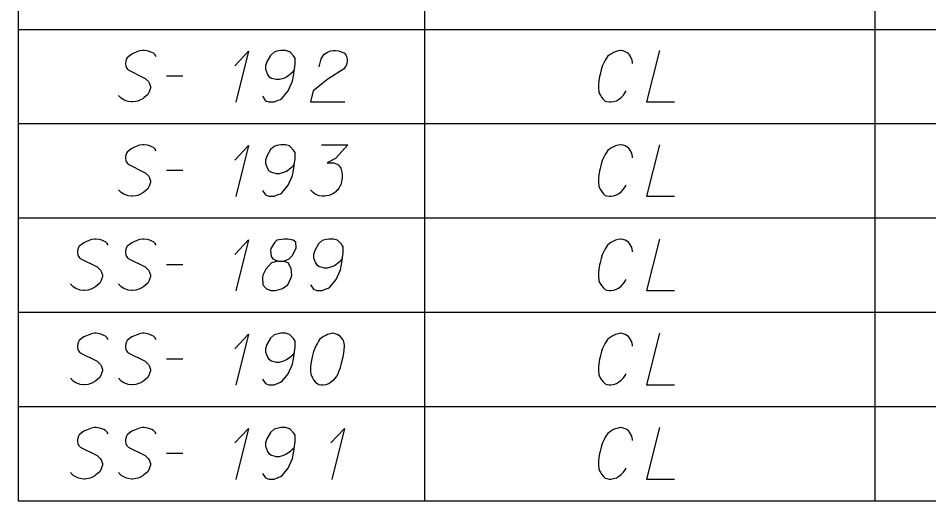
# Model space of a CAD drawing. Extents: x 2074207 to 2076812, y 516372 to 523312.
# Drawn here: x 2076260.6 to 2076345.6, y 520881.1 to 520926.1 of the extents above; entities that cross this region are included whole.
import ezdxf

# ---------------------------------------------------------------- set-up
doc = ezdxf.new("R2010")
doc.units = 0
for name, color, linetype in [('Prop DirtTable_ Soil Test Results - Outline (Major)', 7, 'Continuous'), ('Prop DirtTable_ Soil Test Results - Outline (Minor)', 7, 'Continuous'), ('Prop DirtTable_ Soil Test Results - Tx (Sample Data)', 7, 'Continuous')]:
    doc.layers.add(name, color=color, linetype=linetype)

msp = doc.modelspace()

# ---------------------------------------------------------------- linework, layer by layer
at = {"layer": 'Prop DirtTable_ Soil Test Results - Outline (Major)'}
for p, q in [((2076260.609, 520933.899), (2076260.609, 520925.099)), ((2076260.609, 520925.099), (2076260.609, 520916.299)), ((2076260.609, 520916.299), (2076260.609, 520907.499)), ((2076260.609, 520907.499), (2076260.609, 520898.699)), ((2076260.609, 520898.699), (2076260.609, 520889.899)), ((2076260.609, 520889.899), (2076260.609, 520881.099)), ((2076260.609, 520881.099), (2076811.903, 520881.099))]:
    msp.add_line(p, q, dxfattribs=at)
at = {"layer": 'Prop DirtTable_ Soil Test Results - Outline (Minor)'}
for p, q in [((2076298.546, 520933.899), (2076298.546, 520925.099)), ((2076340.594, 520933.899), (2076340.594, 520925.099)), ((2076260.609, 520925.099), (2076811.903, 520925.099)), ((2076260.609, 520925.099), (2076811.903, 520925.099)), ((2076298.546, 520925.099), (2076298.546, 520916.299)), ((2076340.594, 520925.099), (2076340.594, 520916.299)), ((2076260.609, 520916.299), (2076811.903, 520916.299)), ((2076260.609, 520916.299), (2076811.903, 520916.299)), ((2076298.546, 520916.299), (2076298.546, 520907.499)), ((2076340.594, 520916.299), (2076340.594, 520907.499)), ((2076260.609, 520907.499), (2076811.903, 520907.499)), ((2076260.609, 520907.499), (2076811.903, 520907.499)), ((2076298.546, 520907.499), (2076298.546, 520898.699)), ((2076340.594, 520907.499), (2076340.594, 520898.699)), ((2076260.609, 520898.699), (2076811.903, 520898.699)), ((2076260.609, 520898.699), (2076811.903, 520898.699)), ((2076298.546, 520898.699), (2076298.546, 520889.899)), ((2076340.594, 520898.699), (2076340.594, 520889.899)), ((2076260.609, 520889.899), (2076811.903, 520889.899)), ((2076260.609, 520889.899), (2076811.903, 520889.899)), ((2076298.546, 520889.899), (2076298.546, 520881.099)), ((2076340.594, 520889.899), (2076340.594, 520881.099)), ((2076260.609, 520881.099), (2076811.903, 520881.099))]:
    msp.add_line(p, q, dxfattribs=at)
at = {"layer": 'Prop DirtTable_ Soil Test Results - Tx (Sample Data)'}
for points in [[(2076273.474, 520922.563), (2076273.403, 520922.714), (2076273.227, 520922.865), (2076273.086, 520922.941), (2076272.91, 520923.017), (2076272.663, 520923.092), (2076272.38, 520923.13), (2076272.204, 520923.13), (2076271.922, 520923.092), (2076271.463, 520922.903), (2076271.216, 520922.79), (2076270.969, 520922.601), (2076270.793, 520922.45), (2076270.723, 520922.336), (2076270.652, 520922.147), (2076270.617, 520921.996), (2076270.617, 520921.845), (2076270.652, 520921.656), (2076270.723, 520921.505), (2076270.828, 520921.354), (2076270.864, 520921.316), (2076272.451, 520920.522), (2076272.769, 520920.22), (2076272.839, 520920.106), (2076272.874, 520920.031), (2076272.945, 520919.766), (2076272.945, 520919.615), (2076272.91, 520919.464), (2076272.839, 520919.275), (2076272.698, 520919.01), (2076272.345, 520918.708), (2076272.239, 520918.632), (2076271.957, 520918.481), (2076271.781, 520918.406), (2076271.604, 520918.368), (2076271.322, 520918.33), (2076271.216, 520918.33), (2076270.864, 520918.368), (2076270.652, 520918.443), (2076270.476, 520918.519), (2076270.229, 520918.67), (2076269.982, 520918.935)], [(2076280.847, 520921.694), (2076282.117, 520923.054), (2076280.917, 520918.292)], [(2076283.422, 520918.859), (2076283.704, 520918.443), (2076284.021, 520918.33), (2076284.515, 520918.33), (2076284.868, 520918.481), (2076285.08, 520918.557), (2076285.256, 520918.67), (2076285.82, 520919.35), (2076286.209, 520920.258), (2076286.314, 520920.749), (2076286.455, 520921.845), (2076286.455, 520922.412), (2076286.314, 520922.639), (2076286.032, 520922.941), (2076285.926, 520923.017), (2076285.574, 520923.13), (2076285.115, 520923.13), (2076284.762, 520923.054), (2076284.515, 520922.979), (2076284.163, 520922.676), (2076283.81, 520922.072), (2076283.704, 520921.694), (2076283.704, 520921.391), (2076283.88, 520920.9), (2076284.021, 520920.711), (2076284.268, 520920.56), (2076284.692, 520920.447), (2076285.009, 520920.447), (2076285.397, 520920.56), (2076285.644, 520920.673), (2076286.067, 520920.976), (2076286.279, 520921.165), (2076286.385, 520921.278)], [(2076288.713, 520921.618), (2076288.889, 520922.336), (2076289.172, 520922.79), (2076289.489, 520922.979), (2076289.807, 520923.092), (2076290.054, 520923.13), (2076290.23, 520923.13), (2076290.547, 520923.092), (2076290.759, 520923.017), (2076290.865, 520922.979), (2076291.077, 520922.865), (2076291.182, 520922.714), (2076291.253, 520922.563), (2076291.288, 520922.45), (2076291.323, 520922.299), (2076291.323, 520922.11), (2076291.288, 520921.921), (2076291.253, 520921.807), (2076291.182, 520921.656), (2076291.077, 520921.505), (2076290.971, 520921.391), (2076289.524, 520920.447), (2076288.149, 520919.35), (2076287.902, 520918.33), (2076291.112, 520918.33)], [(2076317.957, 520921.921), (2076317.957, 520922.034), (2076317.921, 520922.185), (2076317.886, 520922.336), (2076317.815, 520922.487), (2076317.78, 520922.563), (2076317.674, 520922.714), (2076317.569, 520922.828), (2076317.427, 520922.941), (2076317.286, 520923.017), (2076317.075, 520923.092), (2076316.898, 520923.13), (2076316.828, 520923.13), (2076316.616, 520923.092), (2076316.369, 520923.017), (2076316.193, 520922.941), (2076315.981, 520922.828), (2076315.805, 520922.714), (2076315.628, 520922.563), (2076315.523, 520922.412), (2076315.417, 520922.223), (2076315.311, 520922.034), (2076315.135, 520921.656), (2076315.029, 520921.316), (2076314.958, 520921.051), (2076314.923, 520920.9), (2076314.888, 520920.711), (2076314.817, 520920.295), (2076314.782, 520919.993), (2076314.782, 520919.653), (2076314.817, 520919.275), (2076314.888, 520919.086), (2076314.993, 520918.897), (2076315.064, 520918.784), (2076315.205, 520918.595), (2076315.417, 520918.406), (2076315.558, 520918.368), (2076315.769, 520918.33), (2076315.911, 520918.33), (2076315.946, 520918.33), (2076316.193, 520918.368), (2076316.475, 520918.443), (2076316.651, 520918.557), (2076316.898, 520918.746), (2076317.11, 520918.973), (2076317.286, 520919.199), (2076317.357, 520919.35)], [(2076320.461, 520923.13), (2076319.262, 520918.33), (2076321.872, 520918.33)], [(2076274.462, 520920.749), (2076275.979, 520920.749)], [(2076273.474, 520913.763), (2076273.403, 520913.914), (2076273.227, 520914.065), (2076273.086, 520914.141), (2076272.91, 520914.217), (2076272.663, 520914.292), (2076272.38, 520914.33), (2076272.204, 520914.33), (2076271.922, 520914.292), (2076271.463, 520914.103), (2076271.216, 520913.99), (2076270.969, 520913.801), (2076270.793, 520913.65), (2076270.723, 520913.536), (2076270.652, 520913.347), (2076270.617, 520913.196), (2076270.617, 520913.045), (2076270.652, 520912.856), (2076270.723, 520912.705), (2076270.828, 520912.554), (2076270.864, 520912.516), (2076272.451, 520911.722), (2076272.769, 520911.42), (2076272.839, 520911.306), (2076272.874, 520911.231), (2076272.945, 520910.966), (2076272.945, 520910.815), (2076272.91, 520910.664), (2076272.839, 520910.475), (2076272.698, 520910.21), (2076272.345, 520909.908), (2076272.239, 520909.832), (2076271.957, 520909.681), (2076271.781, 520909.606), (2076271.604, 520909.568), (2076271.322, 520909.53), (2076271.216, 520909.53), (2076270.864, 520909.568), (2076270.652, 520909.643), (2076270.476, 520909.719), (2076270.229, 520909.87), (2076269.982, 520910.135)], [(2076280.847, 520912.894), (2076282.117, 520914.254), (2076280.917, 520909.492)], [(2076283.422, 520910.059), (2076283.704, 520909.643), (2076284.021, 520909.53), (2076284.515, 520909.53), (2076284.868, 520909.681), (2076285.08, 520909.757), (2076285.256, 520909.87), (2076285.82, 520910.55), (2076286.209, 520911.458), (2076286.314, 520911.949), (2076286.455, 520913.045), (2076286.455, 520913.612), (2076286.314, 520913.839), (2076286.032, 520914.141), (2076285.926, 520914.217), (2076285.574, 520914.33), (2076285.115, 520914.33), (2076284.762, 520914.254), (2076284.515, 520914.179), (2076284.163, 520913.876), (2076283.81, 520913.272), (2076283.704, 520912.894), (2076283.704, 520912.591), (2076283.88, 520912.1), (2076284.021, 520911.911), (2076284.268, 520911.76), (2076284.692, 520911.647), (2076285.009, 520911.647), (2076285.397, 520911.76), (2076285.644, 520911.873), (2076286.067, 520912.176), (2076286.279, 520912.365), (2076286.385, 520912.478)], [(2076288.925, 520914.33), (2076291.394, 520914.33), (2076290.23, 520913.045), (2076289.454, 520912.629), (2076290.089, 520912.629), (2076290.23, 520912.591), (2076290.3, 520912.554), (2076290.371, 520912.516), (2076290.442, 520912.478), (2076290.583, 520912.365), (2076290.653, 520912.251), (2076290.724, 520912.138), (2076290.759, 520912.025), (2076290.83, 520911.76), (2076290.865, 520911.533), (2076290.865, 520911.42), (2076290.865, 520911.269), (2076290.83, 520911.042), (2076290.794, 520910.891), (2076290.759, 520910.739), (2076290.724, 520910.626), (2076290.689, 520910.55), (2076290.653, 520910.475), (2076290.618, 520910.399), (2076290.547, 520910.286), (2076290.442, 520910.135), (2076290.336, 520910.021), (2076290.265, 520909.946), (2076290.159, 520909.87), (2076290.054, 520909.795), (2076289.912, 520909.719), (2076289.842, 520909.681), (2076289.595, 520909.606), (2076289.383, 520909.568), (2076289.242, 520909.53), (2076288.995, 520909.53), (2076288.713, 520909.568), (2076288.607, 520909.606), (2076288.501, 520909.643), (2076288.396, 520909.681), (2076288.29, 520909.757), (2076288.184, 520909.832), (2076288.008, 520909.984), (2076287.902, 520910.135)], [(2076317.957, 520913.121), (2076317.957, 520913.234), (2076317.921, 520913.385), (2076317.886, 520913.536), (2076317.815, 520913.687), (2076317.78, 520913.763), (2076317.674, 520913.914), (2076317.569, 520914.028), (2076317.427, 520914.141), (2076317.286, 520914.217), (2076317.075, 520914.292), (2076316.898, 520914.33), (2076316.828, 520914.33), (2076316.616, 520914.292), (2076316.369, 520914.217), (2076316.193, 520914.141), (2076315.981, 520914.028), (2076315.805, 520913.914), (2076315.628, 520913.763), (2076315.523, 520913.612), (2076315.417, 520913.423), (2076315.311, 520913.234), (2076315.135, 520912.856), (2076315.029, 520912.516), (2076314.958, 520912.251), (2076314.923, 520912.1), (2076314.888, 520911.911), (2076314.817, 520911.495), (2076314.782, 520911.193), (2076314.782, 520910.853), (2076314.817, 520910.475), (2076314.888, 520910.286), (2076314.993, 520910.097), (2076315.064, 520909.984), (2076315.205, 520909.795), (2076315.417, 520909.606), (2076315.558, 520909.568), (2076315.769, 520909.53), (2076315.911, 520909.53), (2076315.946, 520909.53), (2076316.193, 520909.568), (2076316.475, 520909.643), (2076316.651, 520909.757), (2076316.898, 520909.946), (2076317.11, 520910.173), (2076317.286, 520910.399), (2076317.357, 520910.55)], [(2076320.461, 520914.33), (2076319.262, 520909.53), (2076321.872, 520909.53)], [(2076274.462, 520911.949), (2076275.979, 520911.949)], [(2076268.994, 520904.963), (2076268.923, 520905.114), (2076268.747, 520905.265), (2076268.606, 520905.341), (2076268.43, 520905.417), (2076268.183, 520905.492), (2076267.9, 520905.53), (2076267.724, 520905.53), (2076267.442, 520905.492), (2076266.983, 520905.303), (2076266.736, 520905.19), (2076266.489, 520905.001), (2076266.313, 520904.85), (2076266.243, 520904.736), (2076266.172, 520904.547), (2076266.137, 520904.396), (2076266.137, 520904.245), (2076266.172, 520904.056), (2076266.243, 520903.905), (2076266.348, 520903.754), (2076266.384, 520903.716), (2076267.971, 520902.922), (2076268.289, 520902.62), (2076268.359, 520902.506), (2076268.394, 520902.431), (2076268.465, 520902.166), (2076268.465, 520902.015), (2076268.43, 520901.864), (2076268.359, 520901.675), (2076268.218, 520901.41), (2076267.865, 520901.108), (2076267.759, 520901.032), (2076267.477, 520900.881), (2076267.301, 520900.806), (2076267.124, 520900.768), (2076266.842, 520900.73), (2076266.736, 520900.73), (2076266.384, 520900.768), (2076266.172, 520900.843), (2076265.996, 520900.919), (2076265.749, 520901.07), (2076265.502, 520901.335)], [(2076273.474, 520904.963), (2076273.403, 520905.114), (2076273.227, 520905.265), (2076273.086, 520905.341), (2076272.91, 520905.417), (2076272.663, 520905.492), (2076272.38, 520905.53), (2076272.204, 520905.53), (2076271.922, 520905.492), (2076271.463, 520905.303), (2076271.216, 520905.19), (2076270.969, 520905.001), (2076270.793, 520904.85), (2076270.723, 520904.736), (2076270.652, 520904.547), (2076270.617, 520904.396), (2076270.617, 520904.245), (2076270.652, 520904.056), (2076270.723, 520903.905), (2076270.828, 520903.754), (2076270.864, 520903.716), (2076272.451, 520902.922), (2076272.769, 520902.62), (2076272.839, 520902.506), (2076272.874, 520902.431), (2076272.945, 520902.166), (2076272.945, 520902.015), (2076272.91, 520901.864), (2076272.839, 520901.675), (2076272.698, 520901.41), (2076272.345, 520901.108), (2076272.239, 520901.032), (2076271.957, 520900.881), (2076271.781, 520900.806), (2076271.604, 520900.768), (2076271.322, 520900.73), (2076271.216, 520900.73), (2076270.864, 520900.768), (2076270.652, 520900.843), (2076270.476, 520900.919), (2076270.229, 520901.07), (2076269.982, 520901.335)], [(2076280.847, 520904.094), (2076282.117, 520905.454), (2076280.917, 520900.692)], [(2076284.833, 520903.451), (2076285.327, 520903.451), (2076285.468, 520903.489), (2076285.891, 520903.678), (2076286.209, 520903.98), (2076286.561, 520904.699), (2076286.526, 520905.228), (2076286.279, 520905.417), (2076285.785, 520905.53), (2076285.432, 520905.53), (2076284.762, 520905.417), (2076284.551, 520905.228), (2076284.198, 520904.661), (2076284.163, 520904.472), (2076284.233, 520903.905), (2076284.374, 520903.678), (2076284.833, 520903.451), (2076284.268, 520903.3), (2076283.739, 520902.733), (2076283.457, 520902.166), (2076283.422, 520901.977), (2076283.457, 520901.259), (2076283.775, 520900.881), (2076284.198, 520900.73), (2076284.621, 520900.73), (2076285.291, 520900.919), (2076285.785, 520901.259), (2076286.103, 520901.939), (2076286.138, 520902.166), (2076286.103, 520902.771), (2076285.82, 520903.3), (2076285.327, 520903.451)], [(2076287.902, 520901.259), (2076288.184, 520900.843), (2076288.501, 520900.73), (2076288.995, 520900.73), (2076289.348, 520900.881), (2076289.56, 520900.957), (2076289.736, 520901.07), (2076290.3, 520901.75), (2076290.689, 520902.658), (2076290.794, 520903.149), (2076290.935, 520904.245), (2076290.935, 520904.812), (2076290.794, 520905.039), (2076290.512, 520905.341), (2076290.406, 520905.417), (2076290.054, 520905.53), (2076289.595, 520905.53), (2076289.242, 520905.454), (2076288.995, 520905.379), (2076288.643, 520905.076), (2076288.29, 520904.472), (2076288.184, 520904.094), (2076288.184, 520903.791), (2076288.36, 520903.3), (2076288.501, 520903.111), (2076288.748, 520902.96), (2076289.172, 520902.847), (2076289.489, 520902.847), (2076289.877, 520902.96), (2076290.124, 520903.073), (2076290.547, 520903.376), (2076290.759, 520903.565), (2076290.865, 520903.678)], [(2076317.957, 520904.321), (2076317.957, 520904.434), (2076317.921, 520904.585), (2076317.886, 520904.736), (2076317.815, 520904.887), (2076317.78, 520904.963), (2076317.674, 520905.114), (2076317.569, 520905.228), (2076317.427, 520905.341), (2076317.286, 520905.417), (2076317.075, 520905.492), (2076316.898, 520905.53), (2076316.828, 520905.53), (2076316.616, 520905.492), (2076316.369, 520905.417), (2076316.193, 520905.341), (2076315.981, 520905.228), (2076315.805, 520905.114), (2076315.628, 520904.963), (2076315.523, 520904.812), (2076315.417, 520904.623), (2076315.311, 520904.434), (2076315.135, 520904.056), (2076315.029, 520903.716), (2076314.958, 520903.451), (2076314.923, 520903.3), (2076314.888, 520903.111), (2076314.817, 520902.695), (2076314.782, 520902.393), (2076314.782, 520902.053), (2076314.817, 520901.675), (2076314.888, 520901.486), (2076314.993, 520901.297), (2076315.064, 520901.184), (2076315.205, 520900.995), (2076315.417, 520900.806), (2076315.558, 520900.768), (2076315.769, 520900.73), (2076315.911, 520900.73), (2076315.946, 520900.73), (2076316.193, 520900.768), (2076316.475, 520900.843), (2076316.651, 520900.957), (2076316.898, 520901.146), (2076317.11, 520901.373), (2076317.286, 520901.599), (2076317.357, 520901.75)], [(2076320.461, 520905.53), (2076319.262, 520900.73), (2076321.872, 520900.73)], [(2076274.462, 520903.149), (2076275.979, 520903.149)], [(2076268.994, 520896.163), (2076268.923, 520896.314), (2076268.747, 520896.465), (2076268.606, 520896.541), (2076268.43, 520896.617), (2076268.183, 520896.692), (2076267.9, 520896.73), (2076267.724, 520896.73), (2076267.442, 520896.692), (2076266.983, 520896.503), (2076266.736, 520896.39), (2076266.489, 520896.201), (2076266.313, 520896.05), (2076266.243, 520895.936), (2076266.172, 520895.747), (2076266.137, 520895.596), (2076266.137, 520895.445), (2076266.172, 520895.256), (2076266.243, 520895.105), (2076266.348, 520894.954), (2076266.384, 520894.916), (2076267.971, 520894.122), (2076268.289, 520893.82), (2076268.359, 520893.706), (2076268.394, 520893.631), (2076268.465, 520893.366), (2076268.465, 520893.215), (2076268.43, 520893.064), (2076268.359, 520892.875), (2076268.218, 520892.61), (2076267.865, 520892.308), (2076267.759, 520892.232), (2076267.477, 520892.081), (2076267.301, 520892.006), (2076267.124, 520891.968), (2076266.842, 520891.93), (2076266.736, 520891.93), (2076266.384, 520891.968), (2076266.172, 520892.043), (2076265.996, 520892.119), (2076265.749, 520892.27), (2076265.502, 520892.535)], [(2076273.474, 520896.163), (2076273.403, 520896.314), (2076273.227, 520896.465), (2076273.086, 520896.541), (2076272.91, 520896.617), (2076272.663, 520896.692), (2076272.38, 520896.73), (2076272.204, 520896.73), (2076271.922, 520896.692), (2076271.463, 520896.503), (2076271.216, 520896.39), (2076270.969, 520896.201), (2076270.793, 520896.05), (2076270.723, 520895.936), (2076270.652, 520895.747), (2076270.617, 520895.596), (2076270.617, 520895.445), (2076270.652, 520895.256), (2076270.723, 520895.105), (2076270.828, 520894.954), (2076270.864, 520894.916), (2076272.451, 520894.122), (2076272.769, 520893.82), (2076272.839, 520893.706), (2076272.874, 520893.631), (2076272.945, 520893.366), (2076272.945, 520893.215), (2076272.91, 520893.064), (2076272.839, 520892.875), (2076272.698, 520892.61), (2076272.345, 520892.308), (2076272.239, 520892.232), (2076271.957, 520892.081), (2076271.781, 520892.006), (2076271.604, 520891.968), (2076271.322, 520891.93), (2076271.216, 520891.93), (2076270.864, 520891.968), (2076270.652, 520892.043), (2076270.476, 520892.119), (2076270.229, 520892.27), (2076269.982, 520892.535)], [(2076280.847, 520895.294), (2076282.117, 520896.654), (2076280.917, 520891.892)], [(2076283.422, 520892.459), (2076283.704, 520892.043), (2076284.021, 520891.93), (2076284.515, 520891.93), (2076284.868, 520892.081), (2076285.08, 520892.157), (2076285.256, 520892.27), (2076285.82, 520892.95), (2076286.209, 520893.858), (2076286.314, 520894.349), (2076286.455, 520895.445), (2076286.455, 520896.012), (2076286.314, 520896.239), (2076286.032, 520896.541), (2076285.926, 520896.617), (2076285.574, 520896.73), (2076285.115, 520896.73), (2076284.762, 520896.654), (2076284.515, 520896.579), (2076284.163, 520896.276), (2076283.81, 520895.672), (2076283.704, 520895.294), (2076283.704, 520894.991), (2076283.88, 520894.5), (2076284.021, 520894.311), (2076284.268, 520894.16), (2076284.692, 520894.047), (2076285.009, 520894.047), (2076285.397, 520894.16), (2076285.644, 520894.273), (2076286.067, 520894.576), (2076286.279, 520894.765), (2076286.385, 520894.878)], [(2076290.018, 520896.73), (2076289.948, 520896.73), (2076289.736, 520896.692), (2076289.595, 520896.654), (2076289.489, 520896.617), (2076289.313, 520896.541), (2076289.101, 520896.428), (2076288.925, 520896.314), (2076288.748, 520896.163), (2076288.643, 520896.012), (2076288.537, 520895.823), (2076288.431, 520895.634), (2076288.325, 520895.407), (2076288.255, 520895.256), (2076288.184, 520895.029), (2076288.078, 520894.651), (2076287.972, 520894.084), (2076287.902, 520893.631), (2076287.902, 520893.215), (2076287.937, 520892.913), (2076288.078, 520892.573), (2076288.184, 520892.384), (2076288.36, 520892.157), (2076288.572, 520892.006), (2076288.678, 520891.968), (2076288.889, 520891.93), (2076289.066, 520891.93), (2076289.348, 520891.968), (2076289.595, 520892.043), (2076289.771, 520892.157), (2076290.018, 520892.346), (2076290.124, 520892.459), (2076290.265, 520892.61), (2076290.371, 520892.762), (2076290.442, 520892.875), (2076290.512, 520893.064), (2076290.547, 520893.139), (2076290.618, 520893.328), (2076290.689, 520893.555), (2076290.759, 520893.782), (2076290.794, 520893.933), (2076290.83, 520894.047), (2076290.865, 520894.198), (2076290.935, 520894.538), (2076290.971, 520894.727), (2076291.006, 520894.916), (2076291.041, 520895.18), (2076291.077, 520895.521), (2076291.077, 520895.634), (2076291.041, 520895.785), (2076291.006, 520895.936), (2076290.9, 520896.163), (2076290.794, 520896.314), (2076290.689, 520896.428), (2076290.547, 520896.541), (2076290.406, 520896.617), (2076290.3, 520896.654), (2076290.195, 520896.692), (2076290.018, 520896.73)], [(2076317.957, 520895.521), (2076317.957, 520895.634), (2076317.921, 520895.785), (2076317.886, 520895.936), (2076317.815, 520896.087), (2076317.78, 520896.163), (2076317.674, 520896.314), (2076317.569, 520896.428), (2076317.427, 520896.541), (2076317.286, 520896.617), (2076317.075, 520896.692), (2076316.898, 520896.73), (2076316.828, 520896.73), (2076316.616, 520896.692), (2076316.369, 520896.617), (2076316.193, 520896.541), (2076315.981, 520896.428), (2076315.805, 520896.314), (2076315.628, 520896.163), (2076315.523, 520896.012), (2076315.417, 520895.823), (2076315.311, 520895.634), (2076315.135, 520895.256), (2076315.029, 520894.916), (2076314.958, 520894.651), (2076314.923, 520894.5), (2076314.888, 520894.311), (2076314.817, 520893.895), (2076314.782, 520893.593), (2076314.782, 520893.253), (2076314.817, 520892.875), (2076314.888, 520892.686), (2076314.993, 520892.497), (2076315.064, 520892.384), (2076315.205, 520892.195), (2076315.417, 520892.006), (2076315.558, 520891.968), (2076315.769, 520891.93), (2076315.911, 520891.93), (2076315.946, 520891.93), (2076316.193, 520891.968), (2076316.475, 520892.043), (2076316.651, 520892.157), (2076316.898, 520892.346), (2076317.11, 520892.573), (2076317.286, 520892.799), (2076317.357, 520892.95)], [(2076320.461, 520896.73), (2076319.262, 520891.93), (2076321.872, 520891.93)], [(2076274.462, 520894.349), (2076275.979, 520894.349)], [(2076268.994, 520887.363), (2076268.923, 520887.514), (2076268.747, 520887.665), (2076268.606, 520887.741), (2076268.43, 520887.817), (2076268.183, 520887.892), (2076267.9, 520887.93), (2076267.724, 520887.93), (2076267.442, 520887.892), (2076266.983, 520887.703), (2076266.736, 520887.59), (2076266.489, 520887.401), (2076266.313, 520887.25), (2076266.243, 520887.136), (2076266.172, 520886.947), (2076266.137, 520886.796), (2076266.137, 520886.645), (2076266.172, 520886.456), (2076266.243, 520886.305), (2076266.348, 520886.154), (2076266.384, 520886.116), (2076267.971, 520885.322), (2076268.289, 520885.02), (2076268.359, 520884.906), (2076268.394, 520884.831), (2076268.465, 520884.566), (2076268.465, 520884.415), (2076268.43, 520884.264), (2076268.359, 520884.075), (2076268.218, 520883.81), (2076267.865, 520883.508), (2076267.759, 520883.432), (2076267.477, 520883.281), (2076267.301, 520883.206), (2076267.124, 520883.168), (2076266.842, 520883.13), (2076266.736, 520883.13), (2076266.384, 520883.168), (2076266.172, 520883.243), (2076265.996, 520883.319), (2076265.749, 520883.47), (2076265.502, 520883.735)], [(2076273.474, 520887.363), (2076273.403, 520887.514), (2076273.227, 520887.665), (2076273.086, 520887.741), (2076272.91, 520887.817), (2076272.663, 520887.892), (2076272.38, 520887.93), (2076272.204, 520887.93), (2076271.922, 520887.892), (2076271.463, 520887.703), (2076271.216, 520887.59), (2076270.969, 520887.401), (2076270.793, 520887.25), (2076270.723, 520887.136), (2076270.652, 520886.947), (2076270.617, 520886.796), (2076270.617, 520886.645), (2076270.652, 520886.456), (2076270.723, 520886.305), (2076270.828, 520886.154), (2076270.864, 520886.116), (2076272.451, 520885.322), (2076272.769, 520885.02), (2076272.839, 520884.906), (2076272.874, 520884.831), (2076272.945, 520884.566), (2076272.945, 520884.415), (2076272.91, 520884.264), (2076272.839, 520884.075), (2076272.698, 520883.81), (2076272.345, 520883.508), (2076272.239, 520883.432), (2076271.957, 520883.281), (2076271.781, 520883.206), (2076271.604, 520883.168), (2076271.322, 520883.13), (2076271.216, 520883.13), (2076270.864, 520883.168), (2076270.652, 520883.243), (2076270.476, 520883.319), (2076270.229, 520883.47), (2076269.982, 520883.735)], [(2076280.847, 520886.494), (2076282.117, 520887.854), (2076280.917, 520883.092)], [(2076283.422, 520883.659), (2076283.704, 520883.243), (2076284.021, 520883.13), (2076284.515, 520883.13), (2076284.868, 520883.281), (2076285.08, 520883.357), (2076285.256, 520883.47), (2076285.82, 520884.15), (2076286.209, 520885.058), (2076286.314, 520885.549), (2076286.455, 520886.645), (2076286.455, 520887.212), (2076286.314, 520887.439), (2076286.032, 520887.741), (2076285.926, 520887.817), (2076285.574, 520887.93), (2076285.115, 520887.93), (2076284.762, 520887.854), (2076284.515, 520887.779), (2076284.163, 520887.476), (2076283.81, 520886.872), (2076283.704, 520886.494), (2076283.704, 520886.191), (2076283.88, 520885.7), (2076284.021, 520885.511), (2076284.268, 520885.36), (2076284.692, 520885.247), (2076285.009, 520885.247), (2076285.397, 520885.36), (2076285.644, 520885.473), (2076286.067, 520885.776), (2076286.279, 520885.965), (2076286.385, 520886.078)], [(2076289.807, 520886.494), (2076291.077, 520887.854), (2076289.877, 520883.092)], [(2076317.957, 520886.721), (2076317.957, 520886.834), (2076317.921, 520886.985), (2076317.886, 520887.136), (2076317.815, 520887.287), (2076317.78, 520887.363), (2076317.674, 520887.514), (2076317.569, 520887.628), (2076317.427, 520887.741), (2076317.286, 520887.817), (2076317.075, 520887.892), (2076316.898, 520887.93), (2076316.828, 520887.93), (2076316.616, 520887.892), (2076316.369, 520887.817), (2076316.193, 520887.741), (2076315.981, 520887.628), (2076315.805, 520887.514), (2076315.628, 520887.363), (2076315.523, 520887.212), (2076315.417, 520887.023), (2076315.311, 520886.834), (2076315.135, 520886.456), (2076315.029, 520886.116), (2076314.958, 520885.851), (2076314.923, 520885.7), (2076314.888, 520885.511), (2076314.817, 520885.095), (2076314.782, 520884.793), (2076314.782, 520884.453), (2076314.817, 520884.075), (2076314.888, 520883.886), (2076314.993, 520883.697), (2076315.064, 520883.584), (2076315.205, 520883.395), (2076315.417, 520883.206), (2076315.558, 520883.168), (2076315.769, 520883.13), (2076315.911, 520883.13), (2076315.946, 520883.13), (2076316.193, 520883.168), (2076316.475, 520883.243), (2076316.651, 520883.357), (2076316.898, 520883.546), (2076317.11, 520883.773), (2076317.286, 520883.999), (2076317.357, 520884.15)], [(2076320.461, 520887.93), (2076319.262, 520883.13), (2076321.872, 520883.13)], [(2076274.462, 520885.549), (2076275.979, 520885.549)]]:
    msp.add_lwpolyline(points, dxfattribs=at)

doc.saveas('drawing.dxf')
